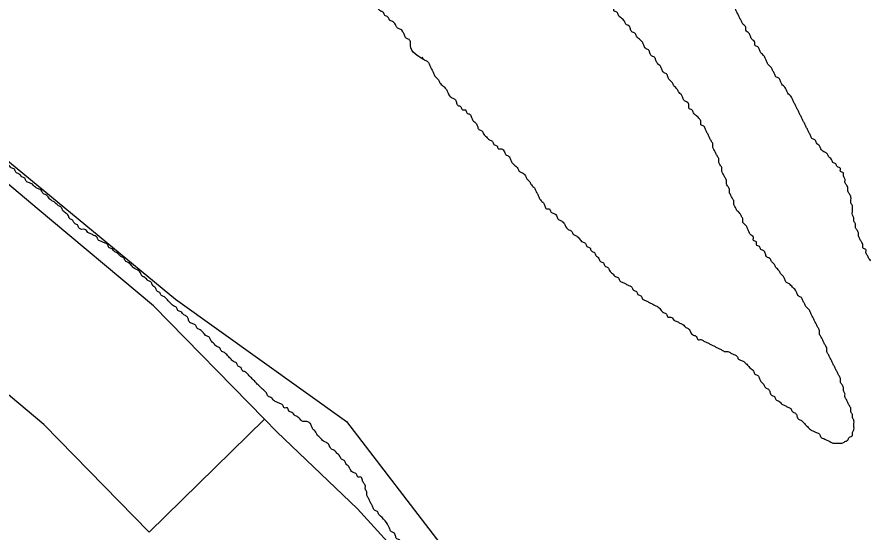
# Model space of a CAD drawing. Extents: x 813775 to 1157140, y 1757555 to 1979907.
# Drawn here: x 1013486 to 1015059, y 1839041 to 1839999 of the extents above; entities that cross this region are included whole.
import ezdxf

# ---------------------------------------------------------------- set-up
doc = ezdxf.new("R2010")
doc.units = 0
for name, color, linetype in [('Level 32', 7, 'Continuous'), ('Level 7', 7, 'Continuous'), ('Level 9', 7, 'Continuous')]:
    doc.layers.add(name, color=color, linetype=linetype)

msp = doc.modelspace()

# ---------------------------------------------------------------- linework, layer by layer
at = {"layer": 'Level 32'}
msp.add_line((1013946, 1839251.1), (1013731.8, 1839041.1), dxfattribs=at)
for points in [[(1013946, 1839251.1), (1013739.6, 1839461.8), (1013523.3, 1839642.6), (1013262.9, 1839861.4), (1013129.7, 1839957.8)], [(1013731.8, 1839041.1), (1013535.8, 1839241.1), (1013368.4, 1839381.1)], [(1014648.5, 1838433.8), (1014534.5, 1838596.3), (1014404.8, 1838771.7), (1014273.6, 1838914.3), (1014118.8, 1839084.4), (1013969, 1839227.7), (1013946, 1839251.1)]]:
    msp.add_lwpolyline(points, dxfattribs=at)
at = {"layer": 'Level 7'}
msp.add_lwpolyline([(1012485, 1840588.8), (1012527.1, 1840528.7), (1012681.5, 1840355.9), (1012808.7, 1840210.4), (1013063.1, 1840019.5), (1013244.8, 1839910.4), (1013471.9, 1839728.5), (1013780.7, 1839473.9), (1014098.7, 1839246.6), (1014280.3, 1839010.2), (1014353, 1838855.6), (1014716.4, 1838592), (1014907.2, 1838301), (1014907.2, 1838137.3), (1014716.4, 1838201), (1014407.5, 1838210.1), (1014135, 1838291.9), (1013689.9, 1838264.6), (1013606, 1838201.6)], dxfattribs=at)
at = {"layer": 'Level 9'}
for points in [[(1014244.4, 1839918.2), (1014217.6, 1839945.6), (1014217.6, 1839951.1), (1014214.8, 1839956.7), (1014209.2, 1839959.5), (1014206.4, 1839965.1), (1014203.6, 1839970.7), (1014198, 1839976.3), (1014192.5, 1839979), (1014189.7, 1839984.6), (1014184.1, 1839990.2), (1014178.5, 1839993), (1014175.7, 1839998.6), (1014170.1, 1840001.4), (1014167.4, 1840007), (1014161.8, 1840009.8), (1014156.2, 1840015.3), (1014150.6, 1840018.1), (1014145, 1840020.9), (1014139.5, 1840023.7), (1014133.9, 1840026.5), (1014131.1, 1840032.1), (1014125.5, 1840034.9), (1014119.9, 1840040.5), (1014114.4, 1840043.2), (1014108.8, 1840046), (1014106, 1840051.6), (1014100.4, 1840057.2), (1014094.8, 1840060), (1014089.2, 1840062.8), (1014086.5, 1840068.4), (1014080.9, 1840071.2), (1014075.3, 1840076.7), (1014069.7, 1840079.5), (1014064.1, 1840082.3), (1014058.6, 1840087.9), (1014053, 1840090.7), (1014050.2, 1840096.3), (1014044.6, 1840099.1), (1014039, 1840104.6), (1014033.5, 1840107.4), (1014027.9, 1840110.2), (1014025.1, 1840115.8), (1014019.5, 1840118.6), (1014016.7, 1840124.2), (1014011.1, 1840127), (1014005.6, 1840129.8), (1014000, 1840132.6), (1013997.2, 1840138.1), (1013991.6, 1840140.9), (1013988.8, 1840146.5), (1013983.2, 1840149.3), (1013980.4, 1840154.9), (1013974.9, 1840160.5), (1013969.3, 1840163.3), (1013966.5, 1840168.8), (1013960.9, 1840171.6), (1013958.1, 1840177.2), (1013952.6, 1840180), (1013949.8, 1840185.6), (1013944.2, 1840188.4), (1013941.4, 1840194), (1013935.8, 1840196.7), (1013933, 1840202.3), (1013930.2, 1840207.9), (1013927.4, 1840213.5), (1013924.7, 1840219.1), (1013919.1, 1840224.7), (1013916.3, 1840230.2), (1013913.5, 1840235.8), (1013913.5, 1840241.4), (1013910.7, 1840247), (1013910.7, 1840252.6), (1013910.7, 1840258.2), (1013910.7, 1840263.7), (1013910.7, 1840269.3), (1013910.7, 1840274.9), (1013910.7, 1840280.5), (1013910.7, 1840286.1), (1013910.7, 1840291.6), (1013913.5, 1840297.2), (1013913.5, 1840302.8), (1013916.3, 1840308.4), (1013916.3, 1840314), (1013916.3, 1840319.6), (1013916.3, 1840325.1), (1013919.1, 1840330.7), (1013919.1, 1840336.3), (1013919.1, 1840341.9), (1013919.1, 1840347.5), (1013921.9, 1840353)], [(1014788.3, 1839739.6), (1014785.5, 1839745.1), (1014782.8, 1839750.7), (1014780, 1839756.3), (1014780, 1839761.9), (1014777.2, 1839767.5), (1014774.4, 1839773), (1014771.6, 1839778.6), (1014768.8, 1839784.2), (1014766, 1839789.8), (1014763.2, 1839795.4), (1014757.7, 1839798.2), (1014757.7, 1839803.7), (1014754.9, 1839809.3), (1014749.3, 1839814.9), (1014743.7, 1839820.5), (1014740.9, 1839826.1), (1014735.3, 1839828.9), (1014735.3, 1839834.4), (1014732.5, 1839840), (1014727, 1839842.8), (1014724.2, 1839848.4), (1014721.4, 1839854), (1014715.8, 1839859.6), (1014713, 1839865.1), (1014707.4, 1839870.7), (1014704.6, 1839876.3), (1014699.1, 1839881.9), (1014696.3, 1839887.5), (1014693.5, 1839893.1), (1014687.9, 1839895.8), (1014685.1, 1839901.4), (1014682.3, 1839907), (1014676.8, 1839912.6), (1014674, 1839918.2), (1014671.2, 1839923.8), (1014665.6, 1839926.5), (1014662.8, 1839932.1), (1014660, 1839937.7), (1014654.4, 1839940.5), (1014651.6, 1839946.1), (1014648.9, 1839951.7), (1014643.3, 1839957.2), (1014637.7, 1839962.8), (1014634.9, 1839968.4), (1014629.3, 1839971.2), (1014626.5, 1839976.8), (1014623.7, 1839982.4), (1014618.2, 1839985.2), (1014615.4, 1839990.7), (1014609.8, 1839996.3), (1014604.2, 1840001.9), (1014601.4, 1840007.5), (1014595.9, 1840010.3), (1014595.9, 1840015.9), (1014590.3, 1840021.4), (1014584.7, 1840024.2), (1014581.9, 1840029.8), (1014579.1, 1840035.4), (1014573.5, 1840038.2), (1014570.7, 1840043.8), (1014568, 1840049.4), (1014562.4, 1840052.1), (1014559.6, 1840057.7), (1014554, 1840060.5), (1014554, 1840066.1), (1014548.4, 1840068.9), (1014545.6, 1840074.5), (1014540.1, 1840080.1), (1014537.3, 1840085.6), (1014531.7, 1840088.4), (1014528.9, 1840094), (1014523.3, 1840096.8), (1014517.7, 1840099.6), (1014516.7, 1840100.6)], [(1015075.7, 1839544.2), (1015070.1, 1839549.8), (1015067.3, 1839555.3), (1015064.5, 1839560.9), (1015064.5, 1839566.5), (1015058.9, 1839569.3), (1015058.9, 1839574.9), (1015056.1, 1839580.5), (1015053.4, 1839586), (1015050.6, 1839591.6), (1015050.6, 1839597.2), (1015047.8, 1839602.8), (1015045, 1839608.4), (1015045, 1839614), (1015042.2, 1839619.5), (1015042.2, 1839625.1), (1015039.4, 1839630.7), (1015039.4, 1839636.3), (1015039.4, 1839641.9), (1015039.4, 1839647.4), (1015036.6, 1839653), (1015036.6, 1839658.6), (1015036.6, 1839664.2), (1015033.8, 1839669.8), (1015031, 1839675.4), (1015031, 1839680.9), (1015028.2, 1839686.5), (1015025.5, 1839692.1), (1015025.5, 1839697.7), (1015022.7, 1839703.3), (1015022.7, 1839708.8), (1015017.1, 1839711.6), (1015017.1, 1839717.2), (1015011.5, 1839720), (1015008.7, 1839725.6), (1015003.1, 1839728.4), (1015000.4, 1839734), (1014994.8, 1839739.6), (1014992, 1839745.1), (1014986.4, 1839747.9), (1014980.8, 1839753.5), (1014978, 1839759.1), (1014972.5, 1839764.7), (1014969.7, 1839770.3), (1014964.1, 1839773), (1014961.3, 1839778.6), (1014958.5, 1839784.2), (1014955.7, 1839789.8), (1014952.9, 1839795.4), (1014950.1, 1839801), (1014947.3, 1839806.5), (1014944.6, 1839812.1), (1014941.8, 1839817.7), (1014939, 1839823.3), (1014936.2, 1839828.9), (1014933.4, 1839834.4), (1014930.6, 1839840), (1014927.8, 1839845.6), (1014925, 1839851.2), (1014919.5, 1839856.8), (1014916.7, 1839862.4), (1014913.9, 1839867.9), (1014908.3, 1839873.5), (1014905.5, 1839879.1), (1014902.7, 1839884.7), (1014897.1, 1839887.5), (1014894.3, 1839893.1), (1014891.6, 1839898.6), (1014888.8, 1839904.2), (1014883.2, 1839909.8), (1014880.4, 1839915.4), (1014877.6, 1839921), (1014874.8, 1839926.5), (1014869.2, 1839932.1), (1014866.4, 1839937.7), (1014863.7, 1839943.3), (1014858.1, 1839946.1), (1014858.1, 1839951.7), (1014852.5, 1839957.2), (1014849.7, 1839962.8), (1014846.9, 1839968.4), (1014841.3, 1839974), (1014841.3, 1839979.6), (1014835.8, 1839985.2), (1014833, 1839990.7), (1014830.2, 1839996.3), (1014827.4, 1840001.9), (1014824.6, 1840007.5), (1014821.8, 1840013.1), (1014819, 1840018.7), (1014816.2, 1840024.2)], [(1014238.8, 1839923.8), (1014244.4, 1839918.2), (1014249.9, 1839915.4), (1014252.7, 1839909.8), (1014255.5, 1839904.2), (1014258.3, 1839898.6), (1014261.1, 1839893.1), (1014263.9, 1839887.5), (1014269.5, 1839881.9), (1014272.3, 1839876.3), (1014277.8, 1839870.7), (1014283.4, 1839865.1), (1014286.2, 1839859.6), (1014289, 1839854), (1014294.6, 1839848.4), (1014300.1, 1839845.6), (1014302.9, 1839840), (1014305.7, 1839834.4), (1014311.3, 1839831.7), (1014314.1, 1839826.1), (1014319.7, 1839826.1), (1014322.5, 1839820.5), (1014328, 1839817.7), (1014330.8, 1839812.1), (1014333.6, 1839806.5), (1014339.2, 1839801), (1014342, 1839795.4), (1014344.8, 1839789.8), (1014350.4, 1839787), (1014353.2, 1839781.4), (1014358.7, 1839775.8), (1014364.3, 1839770.3), (1014369.9, 1839767.5), (1014372.7, 1839761.9), (1014378.3, 1839759.1), (1014381, 1839753.5), (1014386.6, 1839753.5), (1014392.2, 1839747.9), (1014395, 1839742.3), (1014400.6, 1839739.6), (1014403.4, 1839734), (1014406.2, 1839728.4), (1014411.7, 1839722.8), (1014417.3, 1839717.2), (1014420.1, 1839711.6), (1014425.7, 1839708.8), (1014431.3, 1839703.3), (1014434.1, 1839697.7), (1014439.6, 1839692.1), (1014442.4, 1839686.5), (1014448, 1839680.9), (1014450.8, 1839675.4), (1014453.6, 1839669.8), (1014456.4, 1839664.2), (1014459.2, 1839658.6), (1014464.7, 1839653), (1014467.5, 1839647.4), (1014470.3, 1839641.9), (1014475.9, 1839641.9), (1014478.7, 1839636.3), (1014484.3, 1839633.5), (1014489.8, 1839627.9), (1014492.6, 1839622.3), (1014498.2, 1839619.5), (1014503.8, 1839614), (1014506.6, 1839608.4), (1014512.2, 1839602.8), (1014517.7, 1839600), (1014520.5, 1839594.4), (1014526.1, 1839591.6), (1014531.7, 1839586), (1014537.3, 1839580.5), (1014542.8, 1839577.7), (1014545.6, 1839572.1), (1014551.2, 1839569.3), (1014554, 1839563.7), (1014559.6, 1839560.9), (1014562.4, 1839555.3), (1014568, 1839549.8), (1014570.7, 1839544.2), (1014576.3, 1839541.4), (1014579.1, 1839535.8), (1014584.7, 1839533), (1014587.5, 1839527.4), (1014593.1, 1839521.9), (1014598.6, 1839516.3), (1014604.2, 1839513.5), (1014607, 1839507.9), (1014612.6, 1839505.1), (1014618.2, 1839502.3), (1014623.7, 1839499.5)], [(1013751.4, 1839486.7), (1013745.8, 1839489.5), (1013743.1, 1839495), (1013737.5, 1839500.6), (1013734.7, 1839506.2), (1013729.1, 1839509), (1013723.5, 1839514.6), (1013717.9, 1839517.4), (1013715.2, 1839523), (1013709.6, 1839528.5), (1013704, 1839531.3), (1013698.4, 1839536.9), (1013692.8, 1839542.5), (1013687.3, 1839545.3), (1013684.5, 1839550.9), (1013678.9, 1839553.7), (1013673.3, 1839559.2), (1013667.7, 1839562), (1013662.2, 1839567.6), (1013656.6, 1839570.4), (1013653.8, 1839576), (1013648.2, 1839578.8), (1013642.6, 1839581.6), (1013637, 1839584.4), (1013634.3, 1839589.9), (1013628.7, 1839592.7), (1013623.1, 1839595.5), (1013617.5, 1839598.3), (1013611.9, 1839603.9), (1013606.4, 1839603.9), (1013600.8, 1839606.7), (1013598, 1839612.3), (1013592.4, 1839615.1), (1013589.6, 1839620.6), (1013584, 1839623.4), (1013581.3, 1839629), (1013575.7, 1839634.6), (1013570.1, 1839640.2), (1013567.3, 1839645.8), (1013561.7, 1839648.6), (1013556.1, 1839654.1), (1013550.6, 1839656.9), (1013545, 1839662.5), (1013539.4, 1839668.1), (1013533.8, 1839670.9), (1013531, 1839676.5), (1013525.5, 1839679.3), (1013519.9, 1839682), (1013514.3, 1839687.6), (1013508.7, 1839690.4), (1013503.1, 1839693.2), (1013500.4, 1839698.8), (1013494.8, 1839701.6), (1013489.2, 1839707.2), (1013483.6, 1839710), (1013480.8, 1839715.5), (1013475.2, 1839718.3), (1013469.7, 1839723.9), (1013464.1, 1839726.7), (1013458.5, 1839732.3), (1013452.9, 1839735.1), (1013450.1, 1839740.7), (1013444.6, 1839743.4), (1013439, 1839749), (1013433.4, 1839751.8), (1013427.8, 1839757.4), (1013422.2, 1839763), (1013416.7, 1839765.8), (1013411.1, 1839768.6), (1013408.3, 1839774.1), (1013402.7, 1839776.9), (1013397.1, 1839782.5), (1013391.6, 1839785.3), (1013386, 1839788.1), (1013380.4, 1839790.9), (1013377.6, 1839796.5), (1013372, 1839799.3), (1013366.4, 1839802.1), (1013360.9, 1839804.8), (1013355.3, 1839810.4), (1013349.7, 1839816), (1013344.1, 1839818.8), (1013338.6, 1839821.6), (1013335.8, 1839827.2), (1013330.2, 1839830), (1013327.4, 1839835.5), (1013321.8, 1839841.1), (1013316.2, 1839846.7), (1013313.4, 1839852.3), (1013307.9, 1839855.1), (1013305.1, 1839860.7)], [(1015039.4, 1839253.9), (1015039.4, 1839259.5), (1015036.6, 1839265.1), (1015036.6, 1839270.7), (1015033.8, 1839276.2), (1015031, 1839281.8), (1015028.2, 1839287.4), (1015025.5, 1839293), (1015025.5, 1839298.6), (1015022.7, 1839304.2), (1015022.7, 1839309.7), (1015019.9, 1839315.3), (1015017.1, 1839320.9), (1015017.1, 1839326.5), (1015014.3, 1839332.1), (1015011.5, 1839337.6), (1015008.7, 1839343.2), (1015005.9, 1839348.8), (1015003.1, 1839354.4), (1015000.4, 1839360), (1014997.6, 1839365.6), (1014994.8, 1839371.1), (1014992, 1839376.7), (1014992, 1839382.3), (1014989.2, 1839387.9), (1014986.4, 1839393.5), (1014983.6, 1839399), (1014980.8, 1839404.6), (1014978, 1839410.2), (1014978, 1839415.8), (1014975.2, 1839421.4), (1014972.5, 1839427), (1014969.7, 1839432.5), (1014966.9, 1839438.1), (1014964.1, 1839443.7), (1014961.3, 1839449.3), (1014958.5, 1839454.9), (1014952.9, 1839460.4), (1014950.1, 1839466), (1014947.3, 1839471.6), (1014944.6, 1839477.2), (1014939, 1839480), (1014936.2, 1839485.6), (1014933.4, 1839491.1), (1014927.8, 1839496.7), (1014922.2, 1839502.3), (1014916.7, 1839505.1), (1014913.9, 1839510.7), (1014911.1, 1839516.3), (1014905.5, 1839521.9), (1014902.7, 1839527.4), (1014897.1, 1839533), (1014894.3, 1839538.6), (1014888.8, 1839544.2), (1014886, 1839549.8), (1014880.4, 1839552.6), (1014877.6, 1839558.1), (1014874.8, 1839563.7), (1014869.2, 1839566.5), (1014866.4, 1839572.1), (1014860.9, 1839574.9), (1014860.9, 1839580.5), (1014855.3, 1839583.3), (1014855.3, 1839588.8), (1014849.7, 1839594.4), (1014846.9, 1839600), (1014844.1, 1839605.6), (1014841.3, 1839611.2), (1014835.8, 1839616.7), (1014835.8, 1839622.3), (1014833, 1839627.9), (1014830.2, 1839633.5), (1014824.6, 1839639.1), (1014821.8, 1839644.7), (1014819, 1839650.2), (1014819, 1839655.8), (1014816.2, 1839661.4), (1014813.4, 1839667), (1014810.7, 1839672.6), (1014810.7, 1839678.1), (1014807.9, 1839683.7), (1014805.1, 1839689.3), (1014805.1, 1839694.9), (1014802.3, 1839700.5), (1014799.5, 1839706.1), (1014796.7, 1839711.6), (1014796.7, 1839717.2), (1014793.9, 1839722.8), (1014791.1, 1839728.4), (1014791.1, 1839734), (1014788.3, 1839739.6)], [(1014623.7, 1839499.5), (1014629.3, 1839496.7), (1014632.1, 1839491.1), (1014637.7, 1839488.4), (1014640.5, 1839482.8), (1014646.1, 1839480), (1014648.9, 1839474.4), (1014654.4, 1839471.6), (1014660, 1839468.8), (1014665.6, 1839466), (1014671.2, 1839463.2), (1014676.8, 1839460.4), (1014682.3, 1839454.9), (1014687.9, 1839449.3), (1014693.5, 1839446.5), (1014696.3, 1839440.9), (1014701.9, 1839440.9), (1014707.4, 1839435.3), (1014713, 1839432.5), (1014718.6, 1839429.7), (1014724.2, 1839427), (1014729.8, 1839421.4), (1014735.3, 1839418.6), (1014738.1, 1839413), (1014743.7, 1839407.4), (1014749.3, 1839404.6), (1014752.1, 1839399), (1014757.7, 1839399), (1014763.2, 1839396.3), (1014768.8, 1839393.5), (1014774.4, 1839390.7), (1014780, 1839387.9), (1014785.5, 1839385.1), (1014791.1, 1839382.3), (1014796.7, 1839379.5), (1014802.3, 1839376.7), (1014807.9, 1839376.7), (1014813.4, 1839373.9), (1014819, 1839371.1), (1014824.6, 1839368.3), (1014827.4, 1839362.8), (1014833, 1839360), (1014838.6, 1839357.2), (1014844.1, 1839351.6), (1014849.7, 1839346), (1014855.3, 1839340.4), (1014858.1, 1839334.9), (1014863.7, 1839332.1), (1014866.4, 1839326.5), (1014869.2, 1839320.9), (1014874.8, 1839315.3), (1014877.6, 1839309.7), (1014883.2, 1839306.9), (1014886, 1839301.4), (1014888.8, 1839295.8), (1014894.3, 1839293), (1014897.1, 1839287.4), (1014902.7, 1839284.6), (1014908.3, 1839279), (1014913.9, 1839276.2), (1014919.5, 1839273.5), (1014925, 1839270.7), (1014927.8, 1839265.1), (1014933.4, 1839262.3), (1014936.2, 1839256.7), (1014939, 1839251.1), (1014944.6, 1839248.3), (1014950.1, 1839242.7), (1014955.7, 1839237.2), (1014961.3, 1839231.6), (1014966.9, 1839228.8), (1014972.5, 1839226), (1014978, 1839223.2), (1014980.8, 1839217.6), (1014986.4, 1839214.8), (1014992, 1839212), (1014997.6, 1839209.3), (1015003.1, 1839206.5), (1015008.7, 1839206.5), (1015014.3, 1839206.5), (1015019.9, 1839206.5), (1015025.5, 1839209.3), (1015031, 1839212), (1015033.8, 1839217.6), (1015039.4, 1839220.4), (1015039.4, 1839226), (1015042.2, 1839231.6), (1015042.2, 1839237.2), (1015042.2, 1839242.7), (1015042.2, 1839248.3), (1015039.4, 1839253.9)], [(1014158.7, 1839073.6), (1014155.9, 1839079.2), (1014150.3, 1839082), (1014147.5, 1839087.6), (1014144.8, 1839093.1), (1014142, 1839098.7), (1014139.2, 1839104.3), (1014136.4, 1839109.9), (1014136.4, 1839115.5), (1014133.6, 1839121), (1014133.6, 1839126.6), (1014130.8, 1839132.2), (1014128, 1839137.8), (1014125.2, 1839143.4), (1014119.7, 1839143.4), (1014116.9, 1839149), (1014111.3, 1839151.7), (1014105.7, 1839157.3), (1014102.9, 1839162.9), (1014097.3, 1839168.5), (1014094.5, 1839174.1), (1014089, 1839176.9), (1014086.2, 1839182.5), (1014080.6, 1839188), (1014075, 1839193.6), (1014069.4, 1839196.4), (1014066.6, 1839202), (1014061.1, 1839207.6), (1014055.5, 1839210.4), (1014049.9, 1839215.9), (1014044.3, 1839221.5), (1014041.5, 1839227.1), (1014036, 1839232.7), (1014033.2, 1839238.3), (1014030.4, 1839243.9), (1014024.8, 1839246.6), (1014019.2, 1839246.6), (1014013.6, 1839249.4), (1014008.1, 1839255), (1014002.5, 1839257.8), (1013996.9, 1839263.4), (1013991.3, 1839266.2), (1013988.5, 1839271.8), (1013983, 1839271.8), (1013980.2, 1839277.3), (1013974.6, 1839280.1), (1013969, 1839282.9), (1013963.4, 1839285.7), (1013957.9, 1839291.3), (1013952.3, 1839294.1), (1013949.5, 1839299.7), (1013943.9, 1839305.3), (1013938.3, 1839310.8), (1013932.7, 1839316.4), (1013927.2, 1839322), (1013921.6, 1839327.6), (1013916, 1839333.2), (1013910.4, 1839338.7), (1013904.9, 1839341.5), (1013902.1, 1839347.1), (1013896.5, 1839349.9), (1013893.7, 1839355.5), (1013888.1, 1839358.3), (1013882.5, 1839363.9), (1013877, 1839369.4), (1013871.4, 1839375), (1013865.8, 1839377.8), (1013863, 1839383.4), (1013857.4, 1839386.2), (1013851.8, 1839391.8), (1013846.3, 1839397.4), (1013843.5, 1839402.9), (1013837.9, 1839405.7), (1013832.3, 1839411.3), (1013826.7, 1839416.9), (1013821.2, 1839419.7), (1013818.4, 1839425.3), (1013812.8, 1839428.1), (1013807.2, 1839430.9), (1013804.4, 1839436.4), (1013801.6, 1839442), (1013796.1, 1839444.8), (1013790.5, 1839450.4), (1013784.9, 1839453.2), (1013782.1, 1839458.8), (1013776.5, 1839461.6), (1013770.9, 1839467.1), (1013765.4, 1839472.7), (1013759.8, 1839478.3), (1013754.2, 1839481.1), (1013751.4, 1839486.7)], [(1014220.2, 1838988.4), (1014220.2, 1838989.6), (1014220.2, 1838995.2), (1014217.5, 1839000.8), (1014214.7, 1839006.4), (1014211.9, 1839011.9), (1014206.3, 1839014.7), (1014203.5, 1839020.3), (1014197.9, 1839020.3), (1014197.9, 1839025.9), (1014192.3, 1839028.7), (1014189.6, 1839034.3), (1014186.8, 1839039.9), (1014181.2, 1839042.6), (1014178.4, 1839048.2), (1014158.7, 1839073.6)]]:
    msp.add_spline(points, degree=3, dxfattribs=at)

doc.saveas('drawing.dxf')
